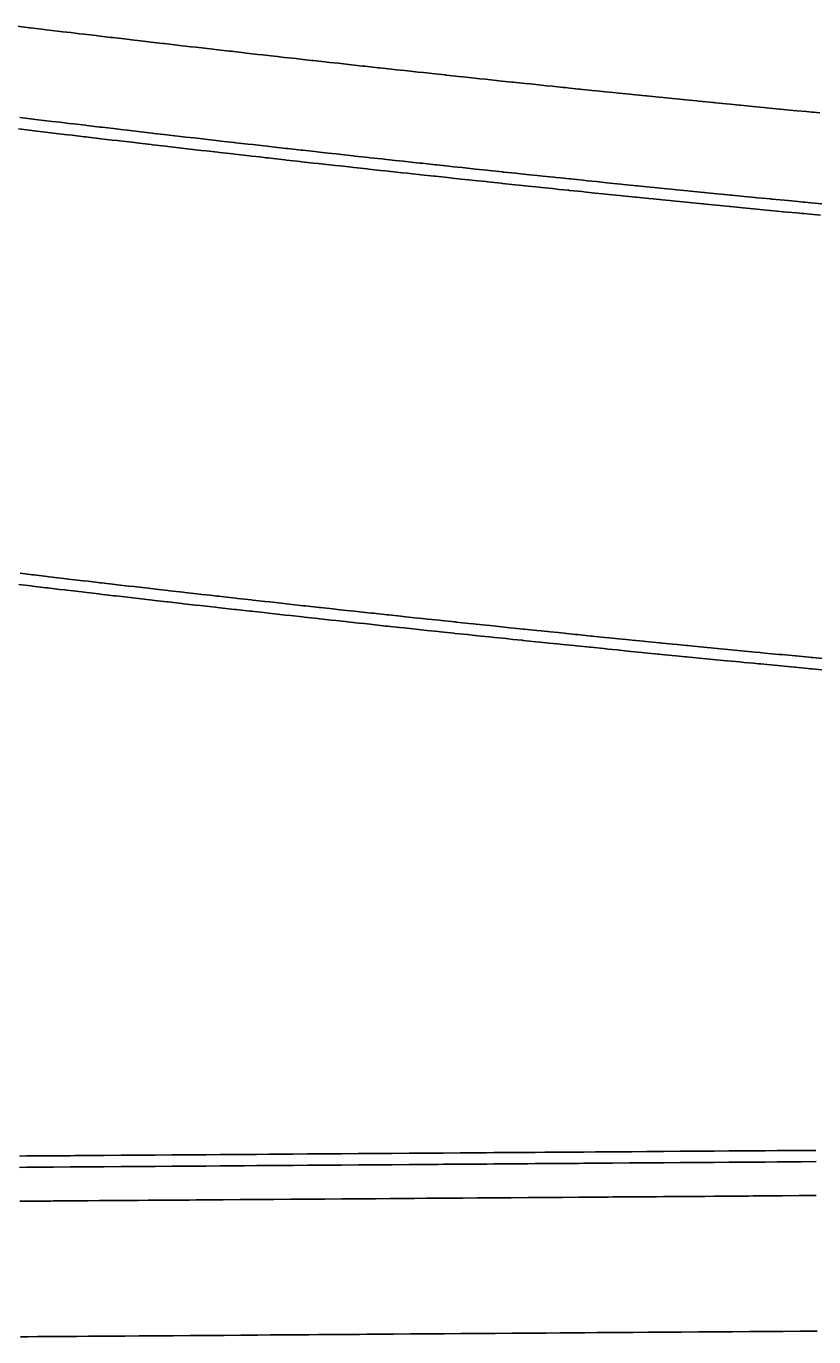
# Model space of a CAD drawing. Extents: x 2145147 to 2158018, y 137519 to 148068.
# Drawn here: x 2153854.8 to 2153901.3, y 142980.3 to 143057.6 of the extents above; entities that cross this region are included whole.
import ezdxf

# ---------------------------------------------------------------- set-up
doc = ezdxf.new("R2010")
doc.units = 0
doc.layers.add('PR_Phasing_Pavement_1', color=7, linetype='Continuous')

msp = doc.modelspace()

# ---------------------------------------------------------------- linework, layer by layer
at = {"layer": 'PR_Phasing_Pavement_1'}
for p, q in [((2153854.421, 143025.314), (2153855.145, 143025.228)), ((2153855.145, 143025.228), (2153855.223, 143025.219)), ((2153855.223, 143025.219), (2153856.024, 143025.124)), ((2153856.024, 143025.124), (2153856.145, 143025.11)), ((2153856.145, 143025.11), (2153856.826, 143025.03)), ((2153856.826, 143025.03), (2153857.145, 143024.992)), ((2153857.145, 143024.992), (2153857.265, 143024.978)), ((2153857.265, 143024.978), (2153857.628, 143024.936)), ((2153857.628, 143024.936), (2153858.145, 143024.875)), ((2153858.145, 143024.875), (2153858.43, 143024.842)), ((2153858.43, 143024.842), (2153859.145, 143024.759)), ((2153859.145, 143024.759), (2153859.231, 143024.749)), ((2153859.231, 143024.749), (2153860.033, 143024.656)), ((2153860.033, 143024.656), (2153860.145, 143024.643)), ((2153860.145, 143024.643), (2153860.835, 143024.563)), ((2153860.835, 143024.563), (2153861.145, 143024.528)), ((2153861.145, 143024.528), (2153861.637, 143024.471)), ((2153861.637, 143024.471), (2153862.145, 143024.413)), ((2153862.145, 143024.413), (2153862.439, 143024.379)), ((2153862.439, 143024.379), (2153863.146, 143024.298)), ((2153863.146, 143024.298), (2153863.241, 143024.287)), ((2153863.241, 143024.287), (2153864.043, 143024.196)), ((2153864.043, 143024.196), (2153864.146, 143024.184)), ((2153864.146, 143024.184), (2153864.846, 143024.105)), ((2153864.846, 143024.105), (2153865.146, 143024.071)), ((2153865.146, 143024.071), (2153865.648, 143024.015)), ((2153865.648, 143024.015), (2153866.026, 143023.972)), ((2153866.026, 143023.972), (2153866.147, 143023.958)), ((2153866.147, 143023.958), (2153866.45, 143023.924)), ((2153866.45, 143023.924), (2153867.147, 143023.846)), ((2153867.147, 143023.846), (2153867.252, 143023.834)), ((2153867.252, 143023.834), (2153868.054, 143023.745)), ((2153868.054, 143023.745), (2153868.148, 143023.734)), ((2153868.148, 143023.734), (2153868.857, 143023.655)), ((2153868.857, 143023.655), (2153869.149, 143023.623)), ((2153869.149, 143023.623), (2153869.659, 143023.566)), ((2153869.659, 143023.566), (2153870.149, 143023.512)), ((2153870.149, 143023.512), (2153870.461, 143023.478)), ((2153870.461, 143023.478), (2153871.15, 143023.402)), ((2153871.15, 143023.402), (2153871.264, 143023.39)), ((2153871.264, 143023.39), (2153872.066, 143023.302)), ((2153872.066, 143023.302), (2153872.151, 143023.292)), ((2153872.151, 143023.292), (2153872.869, 143023.214)), ((2153872.869, 143023.214), (2153873.152, 143023.183)), ((2153873.152, 143023.183), (2153873.671, 143023.127)), ((2153873.671, 143023.127), (2153874.153, 143023.075)), ((2153874.153, 143023.075), (2153874.474, 143023.04)), ((2153874.474, 143023.04), (2153874.791, 143023.006)), ((2153874.791, 143023.006), (2153875.154, 143022.967)), ((2153875.154, 143022.967), (2153875.276, 143022.953)), ((2153875.276, 143022.953), (2153876.079, 143022.867)), ((2153876.079, 143022.867), (2153876.155, 143022.859)), ((2153876.155, 143022.859), (2153876.882, 143022.781)), ((2153876.882, 143022.781), (2153877.156, 143022.752)), ((2153877.156, 143022.752), (2153877.684, 143022.696)), ((2153877.684, 143022.696), (2153878.157, 143022.646)), ((2153878.157, 143022.646), (2153878.487, 143022.611)), ((2153878.487, 143022.611), (2153879.158, 143022.54)), ((2153879.158, 143022.54), (2153879.29, 143022.526)), ((2153879.29, 143022.526), (2153880.093, 143022.441)), ((2153880.093, 143022.441), (2153880.159, 143022.434)), ((2153880.159, 143022.434), (2153880.896, 143022.357)), ((2153880.896, 143022.357), (2153881.161, 143022.329)), ((2153881.161, 143022.329), (2153881.698, 143022.273)), ((2153881.698, 143022.273), (2153882.162, 143022.225)), ((2153882.162, 143022.225), (2153882.501, 143022.189)), ((2153882.501, 143022.189), (2153883.164, 143022.121)), ((2153883.164, 143022.121), (2153883.304, 143022.106)), ((2153883.56, 143022.08), (2153883.304, 143022.106)), ((2153884.107, 143022.023), (2153883.56, 143022.08)), ((2153884.165, 143022.017), (2153884.107, 143022.023)), ((2153884.91, 143021.941), (2153884.165, 143022.017)), ((2153885.167, 143021.915), (2153884.91, 143021.941)), ((2153885.713, 143021.859), (2153885.167, 143021.915)), ((2153886.168, 143021.812), (2153885.713, 143021.859)), ((2153886.516, 143021.777), (2153886.168, 143021.812)), ((2153887.17, 143021.71), (2153886.516, 143021.777)), ((2153887.319, 143021.695), (2153887.17, 143021.71)), ((2153888.123, 143021.614), (2153887.319, 143021.695)), ((2153888.172, 143021.609), (2153888.123, 143021.614)), ((2153888.926, 143021.533), (2153888.172, 143021.609)), ((2153889.173, 143021.508), (2153888.926, 143021.533)), ((2153889.729, 143021.453), (2153889.173, 143021.508)), ((2153890.175, 143021.408), (2153889.729, 143021.453)), ((2153890.532, 143021.373), (2153890.175, 143021.408)), ((2153891.177, 143021.309), (2153890.532, 143021.373)), ((2153891.336, 143021.293), (2153891.177, 143021.309)), ((2153892.139, 143021.213), (2153891.336, 143021.293)), ((2153892.179, 143021.209), (2153892.139, 143021.213)), ((2153892.333, 143021.194), (2153892.179, 143021.209)), ((2153892.942, 143021.134), (2153892.333, 143021.194)), ((2153893.181, 143021.111), (2153892.942, 143021.134)), ((2153893.746, 143021.055), (2153893.181, 143021.111)), ((2153893.812, 143021.049), (2153893.746, 143021.055)), ((2153894.183, 143021.013), (2153893.812, 143021.049)), ((2153894.549, 143020.977), (2153894.183, 143021.013)), ((2153895.185, 143020.915), (2153894.549, 143020.977)), ((2153895.353, 143020.899), (2153895.185, 143020.915)), ((2153896.156, 143020.821), (2153895.353, 143020.899)), ((2153896.187, 143020.818), (2153896.156, 143020.821)), ((2153896.96, 143020.743), (2153896.187, 143020.818)), ((2153897.189, 143020.721), (2153896.96, 143020.743)), ((2153897.763, 143020.666), (2153897.189, 143020.721)), ((2153898.081, 143020.636), (2153897.763, 143020.666)), ((2153898.192, 143020.625), (2153898.081, 143020.636)), ((2153898.567, 143020.59), (2153898.192, 143020.625)), ((2153899.194, 143020.53), (2153898.567, 143020.59)), ((2153899.37, 143020.513), (2153899.194, 143020.53)), ((2153900.174, 143020.437), (2153899.37, 143020.513)), ((2153900.196, 143020.435), (2153900.174, 143020.437)), ((2153900.978, 143020.361), (2153900.196, 143020.435)), ((2153901.11, 143020.349), (2153900.978, 143020.361)), ((2153901.199, 143020.34), (2153901.11, 143020.349)), ((2153901.781, 143020.286), (2153901.199, 143020.34))]:
    msp.add_line(p, q, dxfattribs=at)
for points in [[(2153901.608, 143052.484), (2153901.239, 143052.519), (2153901.142, 143052.528), (2153901.131, 143052.529), (2153900.818, 143052.559), (2153900.254, 143052.613), (2153900.027, 143052.635), (2153899.268, 143052.708), (2153899.237, 143052.711), (2153898.447, 143052.788), (2153898.283, 143052.804), (2153897.657, 143052.864), (2153897.297, 143052.9), (2153896.933, 143052.935), (2153896.867, 143052.942), (2153896.312, 143052.996), (2153896.077, 143053.019), (2153895.478, 143053.078), (2153895.327, 143053.093), (2153895.287, 143053.097), (2153894.497, 143053.175), (2153894.341, 143053.191), (2153893.707, 143053.254), (2153893.356, 143053.289), (2153892.917, 143053.332), (2153892.371, 143053.387), (2153892.128, 143053.412), (2153891.386, 143053.486), (2153891.338, 143053.491), (2153890.548, 143053.571), (2153890.401, 143053.586), (2153889.758, 143053.651), (2153889.416, 143053.686), (2153888.969, 143053.732), (2153888.431, 143053.787), (2153888.179, 143053.812), (2153887.446, 143053.888), (2153887.389, 143053.894), (2153886.851, 143053.949), (2153886.6, 143053.975), (2153886.461, 143053.989), (2153885.81, 143054.057), (2153885.477, 143054.091), (2153885.021, 143054.139), (2153884.492, 143054.194), (2153884.231, 143054.221), (2153883.507, 143054.297), (2153883.442, 143054.304), (2153882.652, 143054.387), (2153882.523, 143054.401), (2153881.863, 143054.471), (2153881.538, 143054.505), (2153881.073, 143054.555), (2153880.554, 143054.61), (2153880.284, 143054.639), (2153879.569, 143054.715), (2153879.495, 143054.723), (2153878.706, 143054.808), (2153878.585, 143054.821), (2153878.228, 143054.86), (2153877.916, 143054.893), (2153877.601, 143054.927), (2153877.127, 143054.979), (2153876.616, 143055.034), (2153876.338, 143055.064), (2153875.632, 143055.141), (2153875.549, 143055.151), (2153874.76, 143055.237), (2153874.648, 143055.249), (2153873.971, 143055.324), (2153873.664, 143055.358), (2153873.182, 143055.411), (2153872.68, 143055.466), (2153872.393, 143055.498), (2153871.696, 143055.576), (2153871.604, 143055.586), (2153870.815, 143055.674), (2153870.712, 143055.686), (2153870.026, 143055.763), (2153869.728, 143055.796), (2153869.609, 143055.81), (2153869.237, 143055.851), (2153868.744, 143055.907), (2153868.448, 143055.941), (2153867.761, 143056.019), (2153867.66, 143056.03), (2153866.871, 143056.12), (2153866.777, 143056.13), (2153866.082, 143056.21), (2153865.793, 143056.243), (2153865.294, 143056.3), (2153864.81, 143056.356), (2153864.505, 143056.391), (2153863.826, 143056.469), (2153863.717, 143056.482), (2153862.928, 143056.574), (2153862.843, 143056.583), (2153862.14, 143056.665), (2153861.859, 143056.698), (2153861.351, 143056.757), (2153860.995, 143056.799), (2153860.876, 143056.813), (2153860.563, 143056.85), (2153859.893, 143056.929), (2153859.774, 143056.943), (2153858.986, 143057.036), (2153858.909, 143057.045), (2153858.198, 143057.129), (2153857.926, 143057.161), (2153857.41, 143057.223), (2153856.943, 143057.278), (2153856.621, 143057.317), (2153855.96, 143057.396), (2153855.833, 143057.411), (2153855.045, 143057.506), (2153854.977, 143057.514), (2153854.257, 143057.601)], [(2153901.72, 143047.119), (2153901.102, 143047.178), (2153900.732, 143047.213), (2153900.635, 143047.222), (2153900.623, 143047.223), (2153900.309, 143047.253), (2153899.744, 143047.308), (2153899.517, 143047.329), (2153898.756, 143047.403), (2153898.725, 143047.406), (2153897.932, 143047.482), (2153897.767, 143047.499), (2153897.14, 143047.56), (2153896.779, 143047.595), (2153896.414, 143047.631), (2153896.348, 143047.637), (2153895.791, 143047.692), (2153895.556, 143047.715), (2153894.955, 143047.774), (2153894.803, 143047.789), (2153894.763, 143047.793), (2153893.971, 143047.871), (2153893.815, 143047.887), (2153893.179, 143047.95), (2153892.827, 143047.985), (2153892.387, 143048.029), (2153891.839, 143048.084), (2153891.595, 143048.108), (2153890.851, 143048.183), (2153890.803, 143048.188), (2153890.011, 143048.268), (2153889.864, 143048.283), (2153889.219, 143048.348), (2153888.876, 143048.383), (2153888.427, 143048.429), (2153887.888, 143048.484), (2153887.635, 143048.51), (2153886.9, 143048.586), (2153886.843, 143048.592), (2153886.303, 143048.647), (2153886.051, 143048.673), (2153885.913, 143048.688), (2153885.26, 143048.755), (2153884.925, 143048.79), (2153884.468, 143048.838), (2153883.938, 143048.893), (2153883.676, 143048.92), (2153882.95, 143048.997), (2153882.884, 143049.003), (2153882.093, 143049.087), (2153881.963, 143049.101), (2153881.301, 143049.171), (2153880.976, 143049.205), (2153880.51, 143049.255), (2153879.988, 143049.31), (2153879.718, 143049.339), (2153879.001, 143049.416), (2153878.927, 143049.424), (2153878.135, 143049.509), (2153878.014, 143049.522), (2153877.656, 143049.56), (2153877.344, 143049.594), (2153877.027, 143049.628), (2153876.552, 143049.68), (2153876.04, 143049.735), (2153875.761, 143049.766), (2153875.053, 143049.843), (2153874.969, 143049.852), (2153874.178, 143049.939), (2153874.066, 143049.951), (2153873.387, 143050.026), (2153873.079, 143050.06), (2153872.596, 143050.113), (2153872.092, 143050.169), (2153871.804, 143050.201), (2153871.106, 143050.279), (2153871.013, 143050.289), (2153870.222, 143050.377), (2153870.119, 143050.389), (2153869.431, 143050.466), (2153869.132, 143050.5), (2153869.013, 143050.513), (2153868.64, 143050.555), (2153868.146, 143050.611), (2153867.849, 143050.644), (2153867.159, 143050.723), (2153867.058, 143050.734), (2153866.267, 143050.824), (2153866.173, 143050.835), (2153865.476, 143050.914), (2153865.186, 143050.948), (2153864.685, 143051.005), (2153864.2, 143051.061), (2153863.895, 143051.096), (2153863.214, 143051.175), (2153863.104, 143051.187), (2153862.313, 143051.279), (2153862.227, 143051.289), (2153861.522, 143051.371), (2153861.241, 143051.404), (2153860.732, 143051.463), (2153860.374, 143051.505), (2153860.255, 143051.519), (2153859.941, 143051.556), (2153859.269, 143051.635), (2153859.151, 143051.649), (2153858.36, 143051.742), (2153858.283, 143051.752), (2153857.569, 143051.836), (2153857.297, 143051.869), (2153856.779, 143051.93), (2153856.311, 143051.986), (2153855.989, 143052.025), (2153855.326, 143052.104), (2153855.198, 143052.119), (2153854.408, 143052.214)], [(2153901.656, 143046.445), (2153901.038, 143046.504), (2153900.668, 143046.539), (2153900.57, 143046.549), (2153900.559, 143046.55), (2153900.245, 143046.58), (2153899.679, 143046.634), (2153899.452, 143046.656), (2153898.69, 143046.729), (2153898.66, 143046.732), (2153897.867, 143046.809), (2153897.702, 143046.825), (2153897.074, 143046.886), (2153896.713, 143046.921), (2153896.348, 143046.957), (2153896.282, 143046.963), (2153895.725, 143047.018), (2153895.489, 143047.041), (2153894.888, 143047.1), (2153894.737, 143047.115), (2153894.697, 143047.119), (2153893.904, 143047.198), (2153893.748, 143047.213), (2153893.112, 143047.276), (2153892.76, 143047.312), (2153892.32, 143047.356), (2153891.772, 143047.41), (2153891.527, 143047.435), (2153890.783, 143047.51), (2153890.735, 143047.515), (2153889.943, 143047.595), (2153889.795, 143047.61), (2153889.15, 143047.675), (2153888.807, 143047.71), (2153888.358, 143047.756), (2153887.819, 143047.811), (2153887.566, 143047.837), (2153886.831, 143047.913), (2153886.774, 143047.918), (2153886.234, 143047.974), (2153885.982, 143048), (2153885.843, 143048.015), (2153885.19, 143048.082), (2153884.855, 143048.117), (2153884.398, 143048.165), (2153883.867, 143048.22), (2153883.606, 143048.247), (2153882.88, 143048.324), (2153882.814, 143048.33), (2153882.022, 143048.414), (2153881.892, 143048.428), (2153881.23, 143048.498), (2153880.904, 143048.532), (2153880.438, 143048.582), (2153879.917, 143048.637), (2153879.646, 143048.666), (2153878.929, 143048.743), (2153878.854, 143048.751), (2153878.063, 143048.836), (2153877.942, 143048.849), (2153877.583, 143048.888), (2153877.271, 143048.921), (2153876.954, 143048.956), (2153876.479, 143049.007), (2153875.967, 143049.063), (2153875.688, 143049.093), (2153874.979, 143049.17), (2153874.896, 143049.179), (2153874.104, 143049.266), (2153873.992, 143049.279), (2153873.313, 143049.353), (2153873.005, 143049.387), (2153872.521, 143049.441), (2153872.018, 143049.496), (2153871.73, 143049.528), (2153871.031, 143049.606), (2153870.938, 143049.616), (2153870.147, 143049.705), (2153870.044, 143049.716), (2153869.356, 143049.794), (2153869.057, 143049.827), (2153868.937, 143049.841), (2153868.564, 143049.883), (2153868.07, 143049.938), (2153867.773, 143049.972), (2153867.083, 143050.05), (2153866.982, 143050.062), (2153866.191, 143050.152), (2153866.096, 143050.163), (2153865.399, 143050.242), (2153865.109, 143050.275), (2153864.608, 143050.333), (2153864.123, 143050.389), (2153863.817, 143050.424), (2153863.136, 143050.503), (2153863.026, 143050.515), (2153862.235, 143050.607), (2153862.149, 143050.617), (2153861.444, 143050.699), (2153861.163, 143050.732), (2153860.653, 143050.791), (2153860.295, 143050.833), (2153860.176, 143050.847), (2153859.862, 143050.884), (2153859.19, 143050.963), (2153859.071, 143050.977), (2153858.281, 143051.071), (2153858.204, 143051.08), (2153857.49, 143051.164), (2153857.217, 143051.197), (2153856.699, 143051.258), (2153856.231, 143051.314), (2153855.908, 143051.353), (2153855.245, 143051.432), (2153855.118, 143051.447), (2153854.327, 143051.542)], [(2153901.719, 143019.622), (2153901.136, 143019.677), (2153901.048, 143019.685), (2153900.915, 143019.697), (2153900.134, 143019.771), (2153900.111, 143019.773), (2153899.307, 143019.849), (2153899.131, 143019.866), (2153898.503, 143019.926), (2153898.128, 143019.962), (2153898.029, 143019.971), (2153898.018, 143019.972), (2153897.7, 143020.003), (2153897.126, 143020.058), (2153896.896, 143020.08), (2153896.123, 143020.154), (2153896.092, 143020.157), (2153895.288, 143020.235), (2153895.121, 143020.251), (2153894.484, 143020.313), (2153894.118, 143020.349), (2153893.747, 143020.385), (2153893.681, 143020.392), (2153893.116, 143020.447), (2153892.877, 143020.471), (2153892.268, 143020.531), (2153892.114, 143020.546), (2153892.073, 143020.55), (2153891.27, 143020.629), (2153891.111, 143020.645), (2153890.466, 143020.709), (2153890.109, 143020.745), (2153889.663, 143020.789), (2153889.107, 143020.845), (2153888.859, 143020.87), (2153888.105, 143020.946), (2153888.056, 143020.951), (2153887.252, 143021.032), (2153887.103, 143021.047), (2153886.449, 143021.114), (2153886.101, 143021.149), (2153885.646, 143021.195), (2153885.099, 143021.251), (2153884.842, 143021.278), (2153884.097, 143021.354), (2153884.039, 143021.36), (2153883.491, 143021.417), (2153883.236, 143021.443), (2153883.095, 143021.458), (2153882.432, 143021.526), (2153882.093, 143021.562), (2153881.629, 143021.61), (2153881.092, 143021.666), (2153880.826, 143021.694), (2153880.09, 143021.771), (2153880.023, 143021.778), (2153879.22, 143021.863), (2153879.088, 143021.877), (2153878.417, 143021.948), (2153878.087, 143021.983), (2153877.614, 143022.033), (2153877.085, 143022.089), (2153876.811, 143022.118), (2153876.084, 143022.196), (2153876.008, 143022.204), (2153875.205, 143022.291), (2153875.082, 143022.304), (2153874.719, 143022.343), (2153874.402, 143022.377), (2153874.081, 143022.412), (2153873.599, 143022.464), (2153873.08, 143022.521), (2153872.796, 143022.551), (2153872.078, 143022.63), (2153871.994, 143022.639), (2153871.191, 143022.727), (2153871.077, 143022.739), (2153870.388, 143022.815), (2153870.076, 143022.85), (2153869.586, 143022.904), (2153869.075, 143022.96), (2153868.783, 143022.993), (2153868.074, 143023.072), (2153867.98, 143023.082), (2153867.178, 143023.172), (2153867.073, 143023.183), (2153866.375, 143023.262), (2153866.072, 143023.296), (2153865.951, 143023.309), (2153865.573, 143023.352), (2153865.071, 143023.409), (2153864.771, 143023.443), (2153864.071, 143023.522), (2153863.968, 143023.534), (2153863.166, 143023.625), (2153863.07, 143023.636), (2153862.363, 143023.717), (2153862.069, 143023.75), (2153861.561, 143023.809), (2153861.069, 143023.865), (2153860.759, 143023.901), (2153860.068, 143023.981), (2153859.957, 143023.994), (2153859.155, 143024.087), (2153859.068, 143024.097), (2153858.353, 143024.18), (2153858.067, 143024.213), (2153857.55, 143024.274), (2153857.188, 143024.316), (2153857.067, 143024.33), (2153856.748, 143024.368), (2153856.067, 143024.448), (2153855.946, 143024.462), (2153855.144, 143024.557), (2153855.066, 143024.566), (2153854.343, 143024.652)], [(2153854.379, 142990.924), (2153854.807, 142990.927), (2153855.379, 142990.931), (2153856.236, 142990.937), (2153856.379, 142990.938), (2153857.379, 142990.945), (2153857.664, 142990.947), (2153858.379, 142990.952), (2153859.093, 142990.958), (2153859.379, 142990.96), (2153860.379, 142990.967), (2153860.521, 142990.968), (2153861.379, 142990.974), (2153861.95, 142990.978), (2153862.379, 142990.981), (2153863.378, 142990.988), (2153864.378, 142990.995), (2153864.807, 142990.998), (2153865.378, 142991.002), (2153866.236, 142991.009), (2153866.378, 142991.01), (2153867.378, 142991.017), (2153867.664, 142991.019), (2153868.378, 142991.024), (2153869.093, 142991.029), (2153869.378, 142991.031), (2153870.378, 142991.038), (2153870.521, 142991.039), (2153871.378, 142991.045), (2153871.95, 142991.049), (2153872.378, 142991.053), (2153873.378, 142991.06), (2153874.378, 142991.067), (2153874.807, 142991.07), (2153875.378, 142991.074), (2153876.235, 142991.08), (2153876.378, 142991.081), (2153877.378, 142991.088), (2153877.664, 142991.09), (2153878.378, 142991.095), (2153879.092, 142991.101), (2153879.378, 142991.103), (2153880.378, 142991.11), (2153880.521, 142991.111), (2153881.378, 142991.117), (2153881.949, 142991.121), (2153882.378, 142991.124), (2153883.378, 142991.131), (2153884.378, 142991.138), (2153884.807, 142991.141), (2153885.378, 142991.146), (2153886.235, 142991.152), (2153886.378, 142991.153), (2153887.378, 142991.16), (2153887.664, 142991.162), (2153888.378, 142991.167), (2153889.092, 142991.172), (2153889.378, 142991.174), (2153890.378, 142991.181), (2153890.521, 142991.182), (2153891.378, 142991.188), (2153891.949, 142991.193), (2153892.378, 142991.196), (2153893.378, 142991.203), (2153894.378, 142991.21), (2153894.806, 142991.213), (2153895.378, 142991.217), (2153896.235, 142991.223), (2153896.378, 142991.224), (2153897.378, 142991.231), (2153897.663, 142991.233), (2153898.378, 142991.239), (2153899.092, 142991.244), (2153899.378, 142991.246), (2153900.378, 142991.253), (2153900.52, 142991.254), (2153901.378, 142991.26)], [(2153854.383, 142990.257), (2153854.812, 142990.26), (2153855.383, 142990.264), (2153856.241, 142990.27), (2153856.383, 142990.271), (2153857.383, 142990.279), (2153857.669, 142990.281), (2153858.383, 142990.286), (2153859.098, 142990.291), (2153859.383, 142990.293), (2153860.383, 142990.3), (2153860.526, 142990.301), (2153861.383, 142990.307), (2153861.955, 142990.311), (2153862.383, 142990.314), (2153863.383, 142990.322), (2153864.383, 142990.329), (2153864.812, 142990.332), (2153865.383, 142990.336), (2153866.24, 142990.342), (2153866.383, 142990.343), (2153867.383, 142990.35), (2153867.669, 142990.352), (2153868.383, 142990.357), (2153869.097, 142990.362), (2153869.383, 142990.364), (2153870.383, 142990.372), (2153870.526, 142990.373), (2153871.383, 142990.379), (2153871.954, 142990.383), (2153872.383, 142990.386), (2153873.383, 142990.393), (2153874.383, 142990.4), (2153874.812, 142990.403), (2153875.383, 142990.407), (2153876.24, 142990.413), (2153876.383, 142990.415), (2153877.383, 142990.422), (2153877.669, 142990.424), (2153878.383, 142990.429), (2153879.097, 142990.434), (2153879.383, 142990.436), (2153880.383, 142990.443), (2153880.526, 142990.444), (2153881.383, 142990.45), (2153881.954, 142990.454), (2153882.383, 142990.457), (2153883.383, 142990.465), (2153884.383, 142990.472), (2153884.811, 142990.475), (2153885.383, 142990.479), (2153886.24, 142990.485), (2153886.383, 142990.486), (2153887.383, 142990.493), (2153887.668, 142990.495), (2153888.383, 142990.5), (2153889.097, 142990.505), (2153889.383, 142990.508), (2153890.383, 142990.515), (2153890.525, 142990.516), (2153891.383, 142990.522), (2153891.954, 142990.526), (2153892.383, 142990.529), (2153893.382, 142990.536), (2153894.382, 142990.543), (2153894.811, 142990.546), (2153895.382, 142990.55), (2153896.24, 142990.557), (2153896.382, 142990.558), (2153897.382, 142990.565), (2153897.668, 142990.567), (2153898.382, 142990.572), (2153899.097, 142990.577), (2153899.382, 142990.579), (2153900.382, 142990.586), (2153900.525, 142990.587), (2153901.382, 142990.593)], [(2153854.398, 142988.257), (2153854.826, 142988.26), (2153855.398, 142988.264), (2153856.255, 142988.27), (2153856.398, 142988.272), (2153857.398, 142988.279), (2153857.683, 142988.281), (2153858.398, 142988.286), (2153859.112, 142988.291), (2153859.398, 142988.293), (2153860.398, 142988.3), (2153860.54, 142988.301), (2153861.398, 142988.307), (2153861.969, 142988.311), (2153862.398, 142988.314), (2153863.398, 142988.322), (2153864.398, 142988.329), (2153864.826, 142988.332), (2153865.398, 142988.336), (2153866.255, 142988.342), (2153866.397, 142988.343), (2153867.397, 142988.35), (2153867.683, 142988.352), (2153868.397, 142988.357), (2153869.112, 142988.362), (2153869.397, 142988.365), (2153870.397, 142988.372), (2153870.54, 142988.373), (2153871.397, 142988.379), (2153871.969, 142988.383), (2153872.397, 142988.386), (2153873.397, 142988.393), (2153874.397, 142988.4), (2153874.826, 142988.403), (2153875.397, 142988.407), (2153876.254, 142988.414), (2153876.397, 142988.415), (2153877.397, 142988.422), (2153877.683, 142988.424), (2153878.397, 142988.429), (2153879.111, 142988.434), (2153879.397, 142988.436), (2153880.397, 142988.443), (2153880.54, 142988.444), (2153881.397, 142988.45), (2153881.969, 142988.454), (2153882.397, 142988.457), (2153883.397, 142988.465), (2153884.397, 142988.472), (2153884.826, 142988.475), (2153885.397, 142988.479), (2153886.254, 142988.485), (2153886.397, 142988.486), (2153887.397, 142988.493), (2153887.683, 142988.495), (2153888.397, 142988.5), (2153889.111, 142988.506), (2153889.397, 142988.508), (2153890.397, 142988.515), (2153890.54, 142988.516), (2153891.397, 142988.522), (2153891.968, 142988.526), (2153892.397, 142988.529), (2153893.397, 142988.536), (2153894.397, 142988.543), (2153894.825, 142988.546), (2153895.397, 142988.55), (2153896.254, 142988.557), (2153896.397, 142988.558), (2153897.397, 142988.565), (2153897.682, 142988.567), (2153898.397, 142988.572), (2153899.111, 142988.577), (2153899.397, 142988.579), (2153900.397, 142988.586), (2153900.539, 142988.587), (2153901.397, 142988.593)], [(2153854.455, 142980.257), (2153854.884, 142980.26), (2153855.455, 142980.265), (2153856.312, 142980.271), (2153856.455, 142980.272), (2153857.455, 142980.279), (2153857.741, 142980.281), (2153858.455, 142980.286), (2153859.169, 142980.291), (2153859.455, 142980.293), (2153860.455, 142980.3), (2153860.598, 142980.301), (2153861.455, 142980.307), (2153862.026, 142980.312), (2153862.455, 142980.315), (2153863.455, 142980.322), (2153864.455, 142980.329), (2153864.883, 142980.332), (2153865.455, 142980.336), (2153866.312, 142980.342), (2153866.455, 142980.343), (2153867.455, 142980.35), (2153867.74, 142980.352), (2153868.455, 142980.358), (2153869.169, 142980.363), (2153869.455, 142980.365), (2153870.455, 142980.372), (2153870.597, 142980.373), (2153871.455, 142980.379), (2153872.026, 142980.383), (2153872.455, 142980.386), (2153873.455, 142980.393), (2153874.455, 142980.4), (2153874.883, 142980.404), (2153875.454, 142980.408), (2153876.312, 142980.414), (2153876.454, 142980.415), (2153877.454, 142980.422), (2153877.74, 142980.424), (2153878.454, 142980.429), (2153879.169, 142980.434), (2153879.454, 142980.436), (2153880.454, 142980.443), (2153880.597, 142980.444), (2153881.454, 142980.451), (2153882.026, 142980.455), (2153882.454, 142980.458), (2153883.454, 142980.465), (2153884.454, 142980.472), (2153884.883, 142980.475), (2153885.454, 142980.479), (2153886.311, 142980.485), (2153886.454, 142980.486), (2153887.454, 142980.493), (2153887.74, 142980.496), (2153888.454, 142980.501), (2153889.168, 142980.506), (2153889.454, 142980.508), (2153890.454, 142980.515), (2153890.597, 142980.516), (2153891.454, 142980.522), (2153892.025, 142980.526), (2153892.454, 142980.529), (2153893.454, 142980.536), (2153894.454, 142980.544), (2153894.883, 142980.547), (2153895.454, 142980.551), (2153896.311, 142980.557), (2153896.454, 142980.558), (2153897.454, 142980.565), (2153897.74, 142980.567), (2153898.454, 142980.572), (2153899.168, 142980.577), (2153899.454, 142980.579), (2153900.454, 142980.586), (2153900.597, 142980.587), (2153901.454, 142980.594)]]:
    msp.add_lwpolyline(points, dxfattribs=at)

doc.saveas('drawing.dxf')
